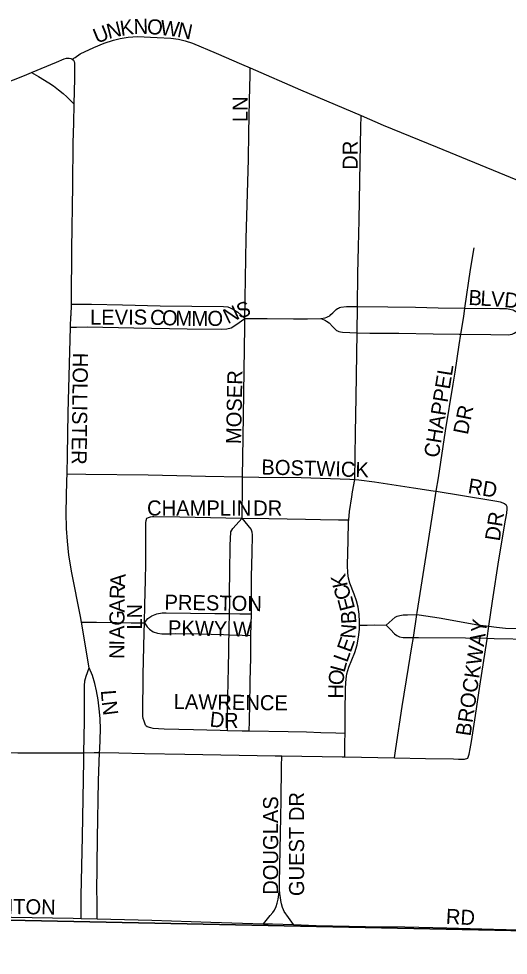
# Model space of a CAD drawing. Extents: x 1443599 to 1910620, y 1028088 to 1361369.
# Drawn here: x 1654887 to 1656512, y 1285000 to 1288109 of the extents above; entities that cross this region are included whole.
import ezdxf

# ---------------------------------------------------------------- set-up
doc = ezdxf.new("R2010")
doc.units = 0
for name, color, linetype in [('GM_X_City_Street', 7, 'Continuous'), ('GM_X_City_Street_Text', 7, 'Continuous'), ('GM_X_Section', 7, 'Continuous')]:
    doc.layers.add(name, color=color, linetype=linetype)

msp = doc.modelspace()

# ---------------------------------------------------------------- linework, layer by layer
at = {"layer": 'GM_X_City_Street'}
for points in [[(1655064.4, 1287975), (1655074.2, 1287981.2), (1655091.4, 1287992.3), (1655136.2, 1288013.6), (1655171, 1288027.8), (1655201.6, 1288037.8), (1655224.3, 1288044), (1655250.5, 1288048.1), (1655281.5, 1288050.2), (1655346.4, 1288046.9), (1655392, 1288044.6), (1655417.5, 1288041.2), (1655439.4, 1288036.1), (1655463.9, 1288028), (1655542.4, 1287995.3), (1655626.6, 1287958.5), (1655655.4, 1287946)], [(1654930, 1287931.2), (1655012.2, 1287965.4), (1655037.7, 1287975.7), (1655046.4, 1287978), (1655055.1, 1287978.2), (1655060.4, 1287977), (1655064.4, 1287975)], [(1655064.4, 1287975), (1655065.1, 1287974.7), (1655068.9, 1287971.3), (1655071.5, 1287967.1), (1655072.7, 1287962.1), (1655072.4, 1287910.3), (1655070.3, 1287826.8)], [(1655638.1, 1287114.6), (1655642.4, 1287379.7), (1655649.4, 1287642.4), (1655651.2, 1287731.1), (1655653.1, 1287839.5), (1655654.9, 1287921.5), (1655655.4, 1287946)], [(1655655.4, 1287946), (1655822.4, 1287873.8), (1656023.5, 1287787.7)], [(1654833.2, 1287892.3), (1654906.2, 1287921.2), (1654930, 1287931.2)], [(1654930, 1287931.2), (1654953, 1287917.1), (1654987.3, 1287896.2), (1655002.5, 1287886.4), (1655018.9, 1287873.8), (1655035, 1287860.7), (1655047.4, 1287849.7), (1655062.6, 1287834.5), (1655070.3, 1287826.8)], [(1655070.3, 1287826.8), (1655068.8, 1287762.8), (1655067.1, 1287696.9), (1655066.1, 1287555.7), (1655062.2, 1287345.7), (1655061, 1287174.1), (1655060.9, 1287162.2)], [(1656011.3, 1287153.9), (1656012.8, 1287263), (1656015, 1287351.7), (1656017.4, 1287440.2), (1656020.5, 1287633.9), (1656022.7, 1287748.8), (1656023.5, 1287787.7)], [(1656023.5, 1287787.7), (1656097, 1287756.2), (1656276.1, 1287682.6), (1656561.5, 1287565.4), (1656681.1, 1287519)], [(1656367.8, 1287148.2), (1656386.9, 1287277.2), (1656398.6, 1287348.6)], [(1655060.9, 1287162.2), (1655060.6, 1287122.7)], [(1655060.9, 1287162.2), (1655072.3, 1287162.1), (1655128.9, 1287161.4), (1655231.4, 1287159.3), (1655356.5, 1287156.5), (1655567.1, 1287153.8), (1655581.3, 1287152.4), (1655589, 1287149.6), (1655600.3, 1287143.9), (1655614.5, 1287134.7), (1655638.1, 1287114.6)], [(1655890.1, 1287113.7), (1655903.6, 1287116.8), (1655909.4, 1287118.7), (1655914.5, 1287120.8), (1655919.1, 1287123.6), (1655923, 1287127.3), (1655929.5, 1287133.3), (1655940.6, 1287144.2), (1655944.8, 1287147.2), (1655948, 1287148.9), (1655951.5, 1287150.4), (1655956.4, 1287151.8), (1655975.1, 1287153.8), (1656004.3, 1287153.9), (1656011.3, 1287153.9)], [(1656010, 1287066.5), (1656011.3, 1287153.9)], [(1656011.3, 1287153.9), (1656112.3, 1287153.4), (1656204.1, 1287152), (1656279.5, 1287149.9), (1656367.8, 1287148.2)], [(1656354.5, 1287062.5), (1656363.8, 1287121), (1656367.8, 1287148.2)], [(1656367.8, 1287148.2), (1656368.3, 1287148.2), (1656482.9, 1287147.9), (1656499.7, 1287147.3), (1656505.7, 1287147), (1656511.1, 1287146), (1656516.7, 1287145), (1656526.3, 1287142.5), (1656531.3, 1287140.7), (1656536.7, 1287137.8), (1656543.3, 1287134.1), (1656548.5, 1287131.5), (1656553.1, 1287129.5), (1656557.9, 1287128.1), (1656563.4, 1287127.2), (1656573.4, 1287126.6), (1656578.7, 1287126.6), (1656586.6, 1287126.6), (1656610, 1287126.5), (1656631, 1287126.7)], [(1655059.6, 1287085.5), (1655060.6, 1287122.7)], [(1655059.6, 1287085.5), (1655078.9, 1287085.8), (1655115.1, 1287086.4), (1655269.1, 1287083.7), (1655445.8, 1287080), (1655560.1, 1287078.9), (1655578.4, 1287079.6), (1655591.9, 1287083.1), (1655607.4, 1287093), (1655638.1, 1287114.6)], [(1655629.4, 1286588.2), (1655632.4, 1286719.3), (1655637.6, 1287087.3), (1655638.1, 1287114.6)], [(1655638.1, 1287114.6), (1655659.1, 1287114.4), (1655711.3, 1287113.9), (1655799.5, 1287113.1), (1655845.4, 1287113.4), (1655890.1, 1287113.7)], [(1655890.1, 1287113.7), (1655900.6, 1287110.1), (1655905.7, 1287107.8), (1655909.1, 1287105.9), (1655917.8, 1287099.6), (1655929.5, 1287087.1), (1655937.9, 1287077.7), (1655941.6, 1287074.7), (1655944.9, 1287073), (1655950, 1287070.8), (1655955.3, 1287069.4), (1655961.6, 1287068.5), (1656010, 1287066.5)], [(1655047.9, 1286598.5), (1655049.2, 1286660.3), (1655051.9, 1286801.3), (1655059.6, 1287085.5)], [(1656354.5, 1287062.5), (1656453.3, 1287060.8), (1656511.8, 1287060.1), (1656517.7, 1287060.7), (1656525, 1287062.7), (1656531.4, 1287065.6), (1656542.4, 1287071.8), (1656552.8, 1287077.9), (1656559.2, 1287081.4), (1656567, 1287084.3), (1656577.3, 1287086.5), (1656613.7, 1287088.7), (1656626.1, 1287088.8)], [(1656002.7, 1286579.7), (1656004.4, 1286734.5), (1656007, 1286852.7), (1656009.1, 1286997.1), (1656010, 1287066.5)], [(1656010, 1287066.5), (1656010.1, 1287066.5), (1656052.7, 1287065.8), (1656148.2, 1287065.5), (1656263, 1287063.3), (1656348.4, 1287062.6), (1656354.5, 1287062.5)], [(1656272.7, 1286540.9), (1656279.9, 1286585.4), (1656303.5, 1286741.5), (1656329.2, 1286896.2), (1656335.4, 1286936), (1656348.9, 1287027.2), (1656354.5, 1287062.5)], [(1655095.3, 1286106), (1655092, 1286125.4), (1655063.8, 1286270.3), (1655054.1, 1286328.8), (1655048.7, 1286374.6), (1655045.9, 1286417.3), (1655045.2, 1286470), (1655047.4, 1286575.1), (1655047.9, 1286598.5)], [(1655047.9, 1286598.5), (1655109.7, 1286597.7), (1655316.4, 1286594.7), (1655506.7, 1286590.5), (1655629.4, 1286588.2)], [(1655629.2, 1286451.6), (1655629.2, 1286472.7), (1655629.5, 1286542.9), (1655629.4, 1286562.9), (1655629.4, 1286588.2)], [(1655629.4, 1286588.2), (1655683.8, 1286587.2), (1655824.9, 1286585.9), (1655985.8, 1286581.1), (1656002.7, 1286579.7)], [(1655982.4, 1286445.5), (1655985, 1286473.2), (1655992.5, 1286522.3), (1655995.3, 1286538.5), (1656002.7, 1286579.7)], [(1656002.7, 1286579.7), (1656015.4, 1286578.7), (1656067.6, 1286571.8), (1656197.5, 1286552.5), (1656262.4, 1286542.6), (1656272.7, 1286540.9)], [(1656208.3, 1286131.1), (1656209.3, 1286137.7), (1656242.1, 1286348.7), (1656261.1, 1286468.7), (1656272.7, 1286540.9)], [(1656272.7, 1286540.9), (1656453.4, 1286511.4), (1656474, 1286507.9), (1656485, 1286505.1), (1656499.5, 1286499.6), (1656504.4, 1286495.5)], [(1656447.6, 1286092.7), (1656459.5, 1286176.2), (1656480.9, 1286312.6), (1656503, 1286444.5), (1656506.4, 1286467.9), (1656507.8, 1286482.4), (1656507.8, 1286489.3), (1656504.4, 1286495.5)], [(1655304.4, 1286103.4), (1655305.6, 1286164), (1655308, 1286246.1), (1655308.7, 1286300.9), (1655309.1, 1286363.6), (1655308.6, 1286397.1), (1655308.6, 1286418.3), (1655309, 1286436.3), (1655310.4, 1286443.9), (1655312.9, 1286451.2)], [(1655312.9, 1286451.2), (1655318.3, 1286454.1), (1655324.1, 1286456.3), (1655330.7, 1286457.1), (1655336.1, 1286457.2), (1655421.6, 1286456), (1655625.6, 1286451.7), (1655629.2, 1286451.6)], [(1655587, 1286134.5), (1655587.5, 1286166.6), (1655587.1, 1286204.2), (1655588.3, 1286271.7), (1655589, 1286361.1), (1655591.2, 1286405.7), (1655597.9, 1286417), (1655629.2, 1286451.6)], [(1655629.2, 1286451.6), (1655717.7, 1286449.8), (1655839.4, 1286448.2), (1655888.7, 1286447.1), (1655948, 1286446.1), (1655982.4, 1286445.5)], [(1655659.3, 1286133.5), (1655660, 1286166.4), (1655659.8, 1286258.1), (1655662.2, 1286336.7), (1655662.8, 1286396.6), (1655661.8, 1286404.8), (1655659.1, 1286414.7), (1655629.2, 1286451.6)], [(1656018.3, 1286095.9), (1656018.6, 1286107.4), (1656017.1, 1286133.2), (1656013.7, 1286155.5), (1656008.4, 1286177.3), (1656000.9, 1286198.6), (1655986.1, 1286235.5), (1655981.4, 1286251.8), (1655978.9, 1286268.6), (1655978.1, 1286295.4), (1655980, 1286377.7), (1655981.9, 1286440.3), (1655982.4, 1286445.5)], [(1655304.4, 1286103.4), (1655316.1, 1286117.8), (1655328.7, 1286127.3), (1655345.1, 1286134.3), (1655363.2, 1286136.7), (1655376.8, 1286136.6), (1655538.5, 1286135.2), (1655587, 1286134.5)], [(1655585.2, 1286064.6), (1655585.7, 1286097.6), (1655586.8, 1286123.4), (1655587, 1286134.5)], [(1655587, 1286134.5), (1655620.9, 1286134), (1655659.3, 1286133.5)], [(1655657.8, 1286061.7), (1655659.3, 1286133.5)], [(1656106.2, 1286096.4), (1656136.9, 1286122.4), (1656142.5, 1286125.7), (1656151.7, 1286128.7), (1656163.2, 1286130.9), (1656176.8, 1286130.9), (1656208.3, 1286131.1)], [(1656196.8, 1286054.9), (1656208.3, 1286131.1)], [(1656208.3, 1286131.1), (1656215.7, 1286130), (1656282, 1286120), (1656411.2, 1286097.8), (1656447.6, 1286092.7)], [(1655121.4, 1285954.2), (1655095.3, 1286106)], [(1655095.3, 1286106), (1655124, 1286106), (1655145.6, 1286106), (1655211.5, 1286105), (1655260.2, 1286104.3), (1655288.7, 1286103.7), (1655304.4, 1286103.4)], [(1655308.3, 1285764), (1655305.3, 1285770.6), (1655303.3, 1285777.1), (1655300.7, 1285786.6), (1655299.6, 1285793.7), (1655298.7, 1285809.2), (1655299.2, 1285842.8), (1655299.8, 1285888.1), (1655300.7, 1285930.8), (1655303.8, 1286072), (1655304.4, 1286103.4)], [(1655304.4, 1286103.4), (1655313, 1286090.4), (1655320.9, 1286082.5), (1655333.4, 1286073.9), (1655348.3, 1286069.2), (1655362.4, 1286067.7), (1655386, 1286067.7), (1655406, 1286068), (1655484.5, 1286067.4), (1655566.3, 1286065.3), (1655585.2, 1286064.6)], [(1655970.1, 1285737.9), (1655970.6, 1285805.5), (1655971.9, 1285887.8), (1655973.5, 1285917.8), (1655976, 1285934.4), (1655982.5, 1285957.1), (1656002.4, 1286005.8), (1656010, 1286030.5), (1656015.2, 1286055.8), (1656018, 1286081.5), (1656018.3, 1286095.9)], [(1656018.3, 1286095.9), (1656030.2, 1286096), (1656043.4, 1286096.2), (1656066.7, 1286097), (1656106.2, 1286096.4)], [(1656106.2, 1286096.4), (1656121, 1286082), (1656134.5, 1286067.5), (1656142.4, 1286061.6), (1656151.2, 1286057.4), (1656163.2, 1286054.8), (1656196.8, 1286054.9)], [(1656441.9, 1286052.8), (1656447.6, 1286092.7)], [(1656447.6, 1286092.7), (1656472.8, 1286089.2), (1656502.2, 1286086.7), (1656574.2, 1286084.6), (1656652.9, 1286084.4), (1656745.9, 1286085), (1656759.5, 1286086.8), (1656772.2, 1286089.5), (1656783, 1286093.1), (1656792.4, 1286096.2)], [(1655579.9, 1285746.5), (1655579.9, 1285765.1), (1655579.9, 1285809.6), (1655582.9, 1285955.6), (1655584.5, 1286009.7), (1655585, 1286045.6), (1655585.2, 1286064.6)], [(1655585.2, 1286064.6), (1655628.4, 1286062.8), (1655657.8, 1286061.7)], [(1655651.8, 1285745.1), (1655652.6, 1285776.8), (1655656.8, 1285960.1), (1655657.1, 1285976.5), (1655657.4, 1286023.9), (1655657.7, 1286058.3), (1655657.8, 1286061.7)], [(1656134.6, 1285655.9), (1656139.1, 1285686.6), (1656159.7, 1285826.4), (1656180.4, 1285956.1), (1656192.1, 1286024.1), (1656196.8, 1286054.9)], [(1656196.8, 1286054.9), (1656213.9, 1286054.9), (1656369.4, 1286054.5), (1656441.9, 1286052.8)], [(1656377.2, 1285655), (1656382, 1285667.4), (1656385.4, 1285685.3), (1656389.6, 1285709.5), (1656402.5, 1285795.8), (1656417.5, 1285893.2), (1656441.4, 1286049.3), (1656441.9, 1286052.8)], [(1656441.9, 1286052.8), (1656464.5, 1286052.3), (1656589.4, 1286050.2), (1656687.8, 1286048.3), (1656710.5, 1286045.9), (1656727.9, 1286041.5), (1656743.2, 1286033.4), (1656753, 1286025.8), (1656758.6, 1286020.7), (1656767.7, 1286009.9), (1656776.2, 1285994.4)], [(1655103.7, 1285672.9), (1655105.2, 1285777.9), (1655106.1, 1285895.3), (1655107.2, 1285911.5), (1655110.7, 1285926.9), (1655121.4, 1285954.2)], [(1655155.6, 1285673.2), (1655156, 1285684.9), (1655158.2, 1285750.3), (1655157.2, 1285786.1), (1655154.6, 1285818.5), (1655151.3, 1285848), (1655145.9, 1285878.1), (1655139.5, 1285902.9), (1655131.9, 1285928.7), (1655121.4, 1285954.2)], [(1654116.7, 1285754.8), (1654125.2, 1285755.1), (1654207.2, 1285755.2), (1654272.6, 1285753.3), (1654321.4, 1285749.8), (1654360.1, 1285743.6), (1654376.4, 1285741.4), (1654454.2, 1285729.9), (1654560.9, 1285710.5), (1654651.6, 1285695), (1654710.1, 1285686.1), (1654801.7, 1285675.4), (1654837.8, 1285673.1), (1654883.9, 1285672.1), (1654949.8, 1285672.7), (1654962.9, 1285672.5), (1654989.2, 1285672.7), (1655064.1, 1285672.3), (1655103.7, 1285672.9)], [(1655308.3, 1285764), (1655313.8, 1285760), (1655320.2, 1285757.4), (1655324.8, 1285756), (1655332.9, 1285754.4), (1655370.5, 1285752), (1655467.6, 1285749.4), (1655555.8, 1285747.1), (1655579.9, 1285746.5)], [(1655579.9, 1285746.5), (1655628.5, 1285745.4), (1655651.8, 1285745.1)], [(1655651.8, 1285745.1), (1655781.1, 1285743.3), (1655842.5, 1285741.7), (1655890.2, 1285740.2), (1655939.9, 1285738.7), (1655970.1, 1285737.9)], [(1655969.5, 1285658.8), (1655969.9, 1285706.9), (1655970.1, 1285737.9)], [(1655094.2, 1285122.7), (1655094.6, 1285161.7), (1655094.9, 1285198), (1655098.7, 1285394.5), (1655103.3, 1285646.9), (1655103.7, 1285672.9)], [(1655103.7, 1285672.9), (1655137.4, 1285673.4), (1655155.6, 1285673.2)], [(1655147.3, 1285121.3), (1655147.3, 1285159.5), (1655147.3, 1285188.6), (1655146.8, 1285208.8), (1655148.5, 1285389.3), (1655152.4, 1285579.8), (1655155.6, 1285673.2)], [(1655155.6, 1285673.2), (1655219, 1285672.6), (1655304.4, 1285670.5), (1655439, 1285668.1), (1655737.9, 1285662.8), (1655759.9, 1285662.5)], [(1655752.8, 1285218.7), (1655752.8, 1285240.4), (1655755.9, 1285404.2), (1655758, 1285515.5), (1655759.4, 1285626.8), (1655759.9, 1285662.5)], [(1655759.9, 1285662.5), (1655961.1, 1285659), (1655969.5, 1285658.8)], [(1655969.5, 1285658.8), (1656134.6, 1285655.9)], [(1656134.6, 1285655.9), (1656236.9, 1285654.1), (1656330.3, 1285652), (1656346.9, 1285651.6), (1656366.1, 1285651.5), (1656377.2, 1285655)], [(1655699.5, 1285105.2), (1655722, 1285132.9), (1655730.1, 1285142.8), (1655735.5, 1285150.3), (1655741.6, 1285161.8), (1655745.1, 1285173.1), (1655748, 1285186.2), (1655752.8, 1285218.7)], [(1655799.5, 1285102), (1655776.6, 1285133.2), (1655773.1, 1285138), (1655768.6, 1285145.6), (1655766, 1285151.2), (1655763.1, 1285158.6), (1655759.3, 1285171.4), (1655757, 1285182.4), (1655755.4, 1285192), (1655753.8, 1285205.8), (1655752.8, 1285218.7)], [(1654443.6, 1285131), (1654527.3, 1285129.5), (1654789.5, 1285128.3), (1654863.1, 1285127.2), (1655067.5, 1285123.4), (1655094.2, 1285122.7)], [(1655094.2, 1285122.7), (1655147.3, 1285121.3)], [(1655147.3, 1285121.3), (1655329, 1285116.5), (1655525.2, 1285110.7), (1655699.5, 1285105.2)], [(1655699.5, 1285105.2), (1655729.7, 1285104.3), (1655799.5, 1285102)], [(1655799.5, 1285102), (1655874.6, 1285099.6), (1656038, 1285096.3), (1656168.8, 1285094.3), (1656307.6, 1285091.4), (1656462.9, 1285087.5), (1656632.9, 1285082.6)]]:
    msp.add_lwpolyline(points, dxfattribs=at)
at = {"layer": 'GM_X_Section'}
for points in [[(1654653.2, 1290449.2), (1659972.3, 1290315.2), (1659904.5, 1285013.3), (1654531.2, 1285124)], [(1654531.2, 1285124), (1659904.5, 1285013.3), (1659824.7, 1279707.5), (1654378.7, 1279769.3)]]:
    msp.add_lwpolyline(points, close=True, dxfattribs=at)

# ---------------------------------------------------------------- texts
at = {"layer": 'GM_X_City_Street_Text'}
for s, rotation, p in [('N', 13.9302, (1655185.7, 1288041.8)), ('K', 8.5567, (1655227.2, 1288052.1)), ('N', 1.0273, (1655269, 1288058.5)), ('O', 355.3834, (1655311.6, 1288059.4)), ('W', 353.5818, (1655355.1, 1288055.8)), ('U', 22.0246, (1655146.7, 1288025.8)), ('N', 348.18, (1655410.7, 1288049.7)), ('LN', 90, (1655647, 1287766.4)), ('DR', 90, (1656012.2, 1287608)), ('B', 356.4524, (1656378.5, 1287159.8)), ('L', 356.4762, (1656418.1, 1287157.3)), ('V', 356.4564, (1656453.2, 1287155.2)), ('D', 354.1546, (1656496.6, 1287152.5)), ('S', 17.5969, (1655618.9, 1287113.1)), ('LEVIS', 0, (1655124, 1287093.8)), ('C', 357.9841, (1655322.4, 1287093.8)), ('O', 357.9671, (1655361.9, 1287092.4)), ('M', 358.5629, (1655406.5, 1287090.8)), ('M', 0.0001, (1655460.6, 1287089.5)), ('O', 0.1729, (1655513.6, 1287089.5)), ('N', 25.4168, (1655580.9, 1287094.9)), ('HOLLISTER', 269.2466, (1655067.4, 1287000.7)), ('CHAPPEL', 80.8385, (1656280.7, 1286649.9)), ('MOSER', 88.8298, (1655625, 1286696.9)), ('DR', 78.6859, (1656377.4, 1286726.4)), ('BOSTWICK', 358.4497, (1655691.9, 1286596.6)), ('RD', 350.5416, (1656375.2, 1286534.9)), ('CHAMPLIN', 0, (1655313.2, 1286460.2)), ('DR', 0, (1655665.2, 1286460.2)), ('DR', 81.0215, (1656483.1, 1286373.1)), ('A', 87.5076, (1655240.3, 1286221.4)), ('K', 102.8062, (1655980, 1286226.4)), ('R', 87.5948, (1655238.6, 1286181.8)), ('C', 110.3377, (1655993.2, 1286190.9)), ('A', 89.7562, (1655238.4, 1286138.3)), ('PRESTON', 359.0599, (1655370.6, 1286147.8)), ('E', 104.6719, (1656003.8, 1286151.8)), ('G', 89.7562, (1655238.3, 1286094.3)), ('LN', 90, (1655296.5, 1286081.2)), ('B', 93.4972, (1656007.9, 1286101.7)), ('PKWY W', 358.9823, (1655382.2, 1286062.7)), ('BROCKWAY', 81.5722, (1656386.3, 1285725.8)), ('A', 89.7562, (1655238.1, 1286050.3)), ('N', 85.0715, (1656004, 1286049.9)), ('E', 69.8628, (1655988.7, 1286002.7)), ('N', 89.7595, (1655237.8, 1285984.3)), ('I', 89.7556, (1655238, 1286028.3)), ('L', 70.1219, (1655976.8, 1285969.7)), ('L', 74.6514, (1655967.8, 1285936.7)), ('O', 84.9223, (1655964.3, 1285895.2)), ('H', 89.2786, (1655963.8, 1285852.2)), ('L', 274.5391, (1655159.8, 1285879.4)), ('LAWRENCE', 359.256, (1655401.2, 1285817.8)), ('N', 277.0641, (1655162.8, 1285841.9)), ('D', 354.0436, (1655519.4, 1285759.9)), ('R', 359.5721, (1655568.3, 1285755)), ('DOUGLAS', 90, (1655748.2, 1285201.2)), ('GUEST DR', 90, (1655834.2, 1285196.8)), ('ROACHTON', 359.255, (1654627.3, 1285140.2)), ('RD', 356.989, (1656303.7, 1285105))]:
    msp.add_text(s, height=50, rotation=rotation, dxfattribs=at).set_placement(p)

doc.saveas('drawing.dxf')
